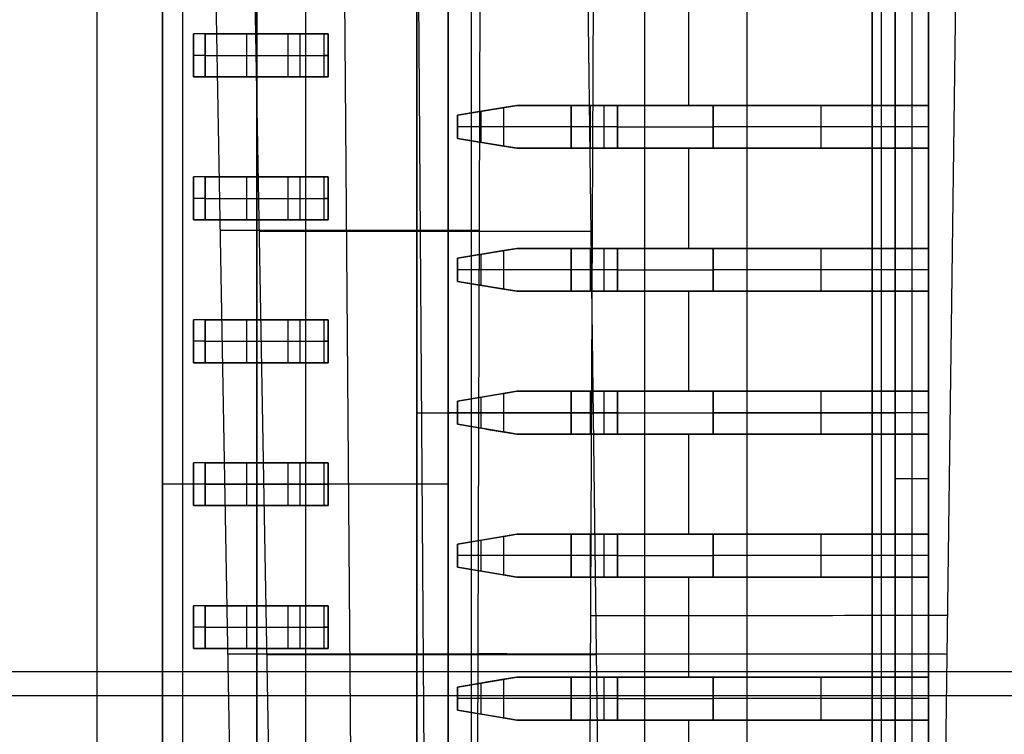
# Model space of a CAD drawing. Extents: x -64 to 57, y 4 to 161.
# Tile 274 of 342: x 7.34 to 10.79, y 140.97 to 143.47. Entities that reach past the tile are written whole.
import ezdxf

# ---------------------------------------------------------------- set-up
doc = ezdxf.new("R2010")
doc.units = 0
doc.layers.add('DEFAULT', color=7, linetype='CONTINUOUS')

msp = doc.modelspace()

# ---------------------------------------------------------------- linework, layer by layer
at = {"layer": 'DEFAULT', "color": 254}
for p, q in [((7.9693, 154.4068, 54.2017), (8.388, 131.0455, 54.1046)), ((8.5759, 131.0475, 45.715), (8.3945, 154.4089, 45.475)), ((8.8271, 131.0454, 54.3913), (8.6606, 154.4067, 54.6531)), ((8.9159, 131.0475, 45.4628), (8.9837, 154.409, 45.038)), ((9.5319, 128.0857, 50.1519), (9.1882, 154.4078, 50.1577)), ((9.394, 154.4065, 55.1319), (9.295, 131.0453, 54.6968)), ((8.2521, 131.0474, 45.9551), (7.841, 154.0867, 45.8907)), ((10.4141, 128.0856, 50.3942), (10.7553, 154.0856, 50.4012)), ((9.886, 150.7919, 37.6366), (9.886, 128.8919, 37.6366)), ((10.356, 150.7919, 41.6166), (10.356, 128.8919, 41.6166)), ((7.841, 150.4169, 41.6166), (7.841, 134.2669, 41.6166)), ((7.841, 150.4169, 41.6166), (7.841, 134.2669, 41.6166)), ((7.911, 150.3169, 39.9666), (7.911, 134.2669, 39.9666)), ((7.841, 129.6158, 41.4747), (7.841, 150.068, 41.4747)), ((7.841, 149.9661, 41.3329), (7.841, 133.7169, 41.3329)), ((7.841, 133.7169, 41.3329), (7.841, 149.9661, 41.3329)), ((8.341, 149.9169, 41.0997), (8.341, 134.266, 41.0997)), ((8.731, 134.2669, 39.9666), (8.731, 149.9169, 39.9666)), ((8.731, 149.9169, 39.9666), (8.731, 134.2669, 39.9666)), ((8.841, 149.9169, 40.8666), (8.841, 134.2669, 40.8666)), ((8.841, 134.2669, 40.8666), (8.841, 149.9169, 40.8666)), ((9.5278, 149.9169, 39.6766), (9.5278, 134.2669, 39.6766)), ((10.3246, 134.2669, 39.3866), (10.3246, 149.9169, 39.3866)), ((10.3246, 149.9169, 39.3866), (10.3246, 134.2669, 39.3866)), ((10.521, 149.9169, 40.1266), (10.521, 134.2669, 40.1266)), ((10.4046, 134.2669, 39.3866), (10.4046, 149.4569, 39.3866)), ((10.4046, 149.4569, 39.3866), (10.4046, 134.2669, 39.3866)), ((10.4628, 149.4569, 39.5466), (10.4628, 134.2669, 39.5466)), ((10.521, 134.2669, 39.7066), (10.521, 149.4569, 39.7066)), ((10.521, 149.4569, 39.7066), (10.521, 134.2669, 39.7066)), ((7.611, 149.1419, 37.6866), (7.611, 130.5419, 37.6866)), ((8.171, 130.5419, 37.6866), (8.171, 149.1419, 37.6866)), ((8.171, 149.1419, 37.6866), (8.171, 130.5419, 37.6866)), ((8.171, 130.5419, 37.6366), (8.171, 149.1419, 37.6366)), ((8.171, 130.5419, 37.6616), (8.171, 149.1419, 37.6616)), ((8.171, 149.1419, 37.6366), (8.171, 130.5419, 37.6366)), ((9.681, 143.5169, 40.8666), (9.681, 143.1669, 40.8666)), ((10.521, 143.5169, 40.8666), (10.521, 143.1669, 40.8666)), ((10.521, 143.1669, 40.8666), (10.521, 143.5169, 40.8666)), ((8.407, 143.4169, 39.9666), (7.9493, 143.4169, 39.9666)), ((7.9493, 143.2669, 39.9666), (7.9493, 143.4169, 39.9666)), ((7.9493, 143.4169, 39.9666), (7.9493, 143.2669, 39.9666)), ((8.407, 143.4169, 39.9666), (7.9493, 143.4169, 39.9666)), ((7.9908, 143.4169, 39.9756), (8.2795, 143.4169, 40.1075)), ((7.9908, 143.2669, 39.9756), (7.9908, 143.4169, 39.9756)), ((7.9908, 143.4169, 39.9756), (8.2795, 143.4169, 40.1075)), ((7.9908, 143.4169, 39.9756), (7.9908, 143.2669, 39.9756)), ((8.1351, 143.4169, 40.0416), (8.1351, 143.2669, 40.0416)), ((8.4158, 143.4169, 40.0484), (8.1501, 143.4169, 40.0484)), ((8.1851, 143.4169, 39.9666), (8.1851, 143.4169, 40.0644)), ((8.2795, 143.4169, 40.1075), (8.2795, 143.2669, 40.1075)), ((8.2795, 143.4169, 40.1075), (8.2795, 143.2669, 40.1075)), ((8.2795, 143.4169, 40.1075), (8.421, 143.4169, 40.0166)), ((8.321, 143.4169, 40.1166), (8.321, 143.2669, 40.1166)), ((8.407, 143.2669, 39.9666), (8.407, 143.4169, 39.9666)), ((8.407, 143.2669, 39.9666), (8.407, 143.4169, 39.9666)), ((8.421, 143.2669, 40.0166), (8.421, 143.4169, 40.0166)), ((8.421, 143.4169, 40.0119), (8.421, 143.2669, 40.0119)), ((8.421, 143.4169, 40.0166), (8.421, 143.4169, 40.0119)), ((8.421, 143.2669, 40.0166), (8.421, 143.4169, 40.0166)), ((8.421, 143.4169, 40.0142), (8.421, 143.2669, 40.0142)), ((8.421, 143.4169, 40.0119), (8.421, 143.2669, 40.0119)), ((8.421, 143.4169, 40.0166), (8.421, 143.4169, 40.0119)), ((7.9908, 143.3419, 39.9756), (8.2795, 143.3419, 40.1075)), ((8.421, 143.3419, 40.0166), (8.421, 143.3419, 40.0119)), ((8.407, 143.2669, 39.9666), (7.9493, 143.2669, 39.9666)), ((7.9493, 143.2669, 39.9666), (8.407, 143.2669, 39.9666)), ((8.2795, 143.2669, 40.1075), (7.9908, 143.2669, 39.9756)), ((7.9908, 143.2669, 39.9756), (8.2795, 143.2669, 40.1075)), ((8.4158, 143.2669, 40.0484), (8.1501, 143.2669, 40.0484)), ((8.1851, 143.2669, 39.9666), (8.1851, 143.2669, 40.0644)), ((8.2795, 143.2669, 40.1075), (8.421, 143.2669, 40.0166)), ((8.421, 143.2669, 40.0119), (8.421, 143.2669, 40.0166)), ((8.421, 143.2669, 40.0166), (8.421, 143.2669, 40.0119)), ((8.8737, 143.1324, 40.8666), (9.081, 143.1669, 40.8666)), ((8.8737, 143.1324, 40.8666), (9.081, 143.1669, 40.8666)), ((9.0352, 143.1593, 40.6612), (8.8737, 143.1324, 40.8666)), ((9.0352, 143.1593, 40.6612), (8.8737, 143.1324, 40.8666)), ((9.081, 143.1669, 40.7405), (8.9728, 143.1489, 40.7405)), ((9.0352, 143.1593, 40.6612), (9.081, 143.1669, 40.6144)), ((9.081, 143.1669, 40.6144), (9.0352, 143.1593, 40.6612)), ((9.0352, 143.0246, 40.6612), (9.0352, 143.1593, 40.6612)), ((9.0352, 143.0246, 40.6612), (9.0352, 143.1593, 40.6612)), ((9.081, 143.1669, 40.8666), (9.081, 143.1669, 40.6144)), ((9.081, 143.1669, 40.8666), (9.081, 143.1669, 40.6144)), ((10.521, 143.1669, 40.8666), (9.081, 143.1669, 40.8666)), ((9.081, 143.1669, 40.7066), (9.4966, 143.1669, 40.7066)), ((9.081, 143.1669, 40.8666), (10.521, 143.1669, 40.8666)), ((9.271, 143.1669, 40.5466), (9.271, 143.0169, 40.5466)), ((9.271, 143.0169, 40.5466), (9.271, 143.1669, 40.5466)), ((9.3379, 143.1669, 40.5723), (9.3379, 143.0169, 40.5723)), ((9.3379, 143.1669, 40.5723), (9.3379, 143.0169, 40.5723)), ((9.4333, 143.1669, 40.6581), (9.3379, 143.1669, 40.5723)), ((9.3379, 143.1669, 40.5723), (9.4333, 143.1669, 40.6581)), ((9.3856, 143.1669, 40.6152), (9.3856, 143.0169, 40.6152)), ((9.4333, 143.0169, 40.6581), (9.4333, 143.1669, 40.6581)), ((9.4333, 143.1669, 40.6581), (9.4333, 143.0169, 40.6581)), ((9.7679, 143.0169, 40.7866), (9.7679, 143.1669, 40.7866)), ((9.7679, 143.1669, 40.7866), (9.7679, 143.0169, 40.7866)), ((10.521, 143.1669, 40.7866), (9.7679, 143.1669, 40.7866)), ((9.7679, 143.1669, 40.7866), (10.521, 143.1669, 40.7866)), ((9.801, 143.1669, 40.7866), (9.801, 143.1669, 40.8666)), ((10.1445, 143.1669, 40.7866), (10.1445, 143.0169, 40.7866)), ((10.521, 143.1669, 40.7866), (10.521, 143.0169, 40.7866)), ((10.521, 143.1669, 40.8666), (10.521, 143.1669, 40.7866)), ((10.521, 143.0169, 40.7866), (10.521, 143.1669, 40.7866)), ((10.521, 143.1669, 40.7866), (10.521, 143.1669, 40.8666)), ((8.8737, 143.1324, 40.8666), (8.8737, 143.0515, 40.8666)), ((8.8737, 143.0515, 40.8666), (8.8737, 143.1324, 40.8666)), ((8.9544, 143.1458, 40.7639), (8.9544, 143.038, 40.7639)), ((8.9774, 143.1496, 40.7347), (8.9774, 143.1496, 40.8666)), ((9.0352, 143.0919, 40.6612), (8.8737, 143.0919, 40.8666)), ((9.4333, 143.0919, 40.6581), (9.3379, 143.0919, 40.5723)), ((10.521, 143.0919, 40.7866), (9.7679, 143.0919, 40.7866)), ((9.081, 143.0169, 40.8666), (8.8737, 143.0515, 40.8666)), ((8.8737, 143.0515, 40.8666), (9.0352, 143.0246, 40.6612)), ((8.8737, 143.0515, 40.8666), (9.0352, 143.0246, 40.6612)), ((9.081, 143.0169, 40.8666), (8.8737, 143.0515, 40.8666)), ((8.9728, 143.035, 40.7405), (9.081, 143.0169, 40.7405)), ((8.9774, 143.0342, 40.7347), (8.9774, 143.0342, 40.8666)), ((9.081, 143.0169, 40.6144), (9.0352, 143.0246, 40.6612)), ((9.0352, 143.0246, 40.6612), (9.081, 143.0169, 40.6144)), ((10.521, 143.0169, 40.8666), (9.081, 143.0169, 40.8666)), ((9.081, 143.0169, 40.8666), (9.081, 143.0169, 40.6144)), ((9.081, 143.0169, 40.7066), (9.4966, 143.0169, 40.7066)), ((9.081, 143.0169, 40.6144), (9.081, 143.0169, 40.8666)), ((10.521, 143.0169, 40.8666), (9.081, 143.0169, 40.8666)), ((9.271, 143.0169, 40.5466), (9.3379, 143.0169, 40.5723)), ((9.3379, 143.0169, 40.5723), (9.4333, 143.0169, 40.6581)), ((9.3379, 143.0169, 40.5723), (9.4333, 143.0169, 40.6581)), ((9.681, 143.0169, 40.8666), (9.681, 142.6669, 40.8666)), ((9.7679, 143.0169, 40.7866), (10.521, 143.0169, 40.7866)), ((9.7679, 143.0169, 40.7866), (10.521, 143.0169, 40.7866)), ((9.801, 143.0169, 40.7866), (9.801, 143.0169, 40.8666)), ((10.521, 143.0169, 40.8666), (10.521, 142.6669, 40.8666)), ((10.521, 143.0169, 40.7866), (10.521, 143.0169, 40.8666)), ((10.521, 143.0169, 40.7866), (10.521, 143.0169, 40.8666)), ((10.521, 142.6669, 40.8666), (10.521, 143.0169, 40.8666)), ((8.407, 142.9169, 39.9666), (7.9493, 142.9169, 39.9666)), ((7.9493, 142.7669, 39.9666), (7.9493, 142.9169, 39.9666)), ((7.9493, 142.9169, 39.9666), (7.9493, 142.7669, 39.9666)), ((8.407, 142.9169, 39.9666), (7.9493, 142.9169, 39.9666)), ((7.9908, 142.9169, 39.9756), (8.2795, 142.9169, 40.1075)), ((7.9908, 142.7669, 39.9756), (7.9908, 142.9169, 39.9756)), ((7.9908, 142.9169, 39.9756), (8.2795, 142.9169, 40.1075)), ((7.9908, 142.9169, 39.9756), (7.9908, 142.7669, 39.9756)), ((8.1351, 142.9169, 40.0416), (8.1351, 142.7669, 40.0416)), ((8.4158, 142.9169, 40.0484), (8.1501, 142.9169, 40.0484)), ((8.1851, 142.9169, 39.9666), (8.1851, 142.9169, 40.0644)), ((8.2795, 142.9169, 40.1075), (8.2795, 142.7669, 40.1075)), ((8.2795, 142.9169, 40.1075), (8.2795, 142.7669, 40.1075)), ((8.2795, 142.9169, 40.1075), (8.421, 142.9169, 40.0166)), ((8.321, 142.9169, 40.1166), (8.321, 142.7669, 40.1166)), ((8.407, 142.7669, 39.9666), (8.407, 142.9169, 39.9666)), ((8.407, 142.7669, 39.9666), (8.407, 142.9169, 39.9666)), ((8.421, 142.7669, 40.0166), (8.421, 142.9169, 40.0166)), ((8.421, 142.9169, 40.0119), (8.421, 142.7669, 40.0119)), ((8.421, 142.9169, 40.0166), (8.421, 142.9169, 40.0119)), ((8.421, 142.7669, 40.0166), (8.421, 142.9169, 40.0166)), ((8.421, 142.9169, 40.0142), (8.421, 142.7669, 40.0142)), ((8.421, 142.9169, 40.0119), (8.421, 142.7669, 40.0119)), ((8.421, 142.9169, 40.0166), (8.421, 142.9169, 40.0119)), ((7.9908, 142.8419, 39.9756), (8.2795, 142.8419, 40.1075)), ((8.421, 142.8419, 40.0166), (8.421, 142.8419, 40.0119)), ((8.407, 142.7669, 39.9666), (7.9493, 142.7669, 39.9666)), ((7.9493, 142.7669, 39.9666), (8.407, 142.7669, 39.9666)), ((8.2795, 142.7669, 40.1075), (7.9908, 142.7669, 39.9756)), ((7.9908, 142.7669, 39.9756), (8.2795, 142.7669, 40.1075)), ((8.4158, 142.7669, 40.0484), (8.1501, 142.7669, 40.0484)), ((8.1851, 142.7669, 39.9666), (8.1851, 142.7669, 40.0644)), ((8.2795, 142.7669, 40.1075), (8.421, 142.7669, 40.0166)), ((8.421, 142.7669, 40.0119), (8.421, 142.7669, 40.0166)), ((8.421, 142.7669, 40.0166), (8.421, 142.7669, 40.0119)), ((8.9509, 142.7299, 45.2496), (8.0448, 142.7298, 45.9216)), ((8.1799, 142.7276, 54.154), (9.3457, 142.7274, 54.9152)), ((8.8737, 142.6324, 40.8666), (9.081, 142.6669, 40.8666)), ((8.8737, 142.6324, 40.8666), (9.081, 142.6669, 40.8666)), ((9.0352, 142.6593, 40.6612), (8.8737, 142.6324, 40.8666)), ((9.0352, 142.6593, 40.6612), (8.8737, 142.6324, 40.8666)), ((8.9544, 142.6458, 40.7639), (8.9544, 142.538, 40.7639)), ((9.081, 142.6669, 40.7405), (8.9728, 142.6489, 40.7405)), ((8.9774, 142.6496, 40.7347), (8.9774, 142.6496, 40.8666)), ((9.0352, 142.6593, 40.6612), (9.081, 142.6669, 40.6144)), ((9.081, 142.6669, 40.6144), (9.0352, 142.6593, 40.6612)), ((9.0352, 142.5246, 40.6612), (9.0352, 142.6593, 40.6612)), ((9.0352, 142.5246, 40.6612), (9.0352, 142.6593, 40.6612)), ((9.081, 142.6669, 40.8666), (9.081, 142.6669, 40.6144)), ((9.081, 142.6669, 40.8666), (9.081, 142.6669, 40.6144)), ((10.521, 142.6669, 40.8666), (9.081, 142.6669, 40.8666)), ((9.081, 142.6669, 40.7066), (9.4966, 142.6669, 40.7066)), ((9.081, 142.6669, 40.8666), (10.521, 142.6669, 40.8666)), ((9.271, 142.6669, 40.5466), (9.271, 142.5169, 40.5466)), ((9.271, 142.5169, 40.5466), (9.271, 142.6669, 40.5466)), ((9.3379, 142.6669, 40.5723), (9.3379, 142.5169, 40.5723)), ((9.3379, 142.6669, 40.5723), (9.3379, 142.5169, 40.5723)), ((9.4333, 142.6669, 40.6581), (9.3379, 142.6669, 40.5723)), ((9.3379, 142.6669, 40.5723), (9.4333, 142.6669, 40.6581)), ((9.3856, 142.6669, 40.6152), (9.3856, 142.5169, 40.6152)), ((9.4333, 142.5169, 40.6581), (9.4333, 142.6669, 40.6581)), ((9.4333, 142.6669, 40.6581), (9.4333, 142.5169, 40.6581)), ((9.7679, 142.5169, 40.7866), (9.7679, 142.6669, 40.7866)), ((9.7679, 142.6669, 40.7866), (9.7679, 142.5169, 40.7866)), ((10.521, 142.6669, 40.7866), (9.7679, 142.6669, 40.7866)), ((9.7679, 142.6669, 40.7866), (10.521, 142.6669, 40.7866)), ((9.801, 142.6669, 40.7866), (9.801, 142.6669, 40.8666)), ((10.1445, 142.6669, 40.7866), (10.1445, 142.5169, 40.7866)), ((10.521, 142.6669, 40.7866), (10.521, 142.5169, 40.7866)), ((10.521, 142.6669, 40.8666), (10.521, 142.6669, 40.7866)), ((10.521, 142.5169, 40.7866), (10.521, 142.6669, 40.7866)), ((10.521, 142.6669, 40.7866), (10.521, 142.6669, 40.8666)), ((8.8737, 142.6324, 40.8666), (8.8737, 142.5515, 40.8666)), ((8.8737, 142.5515, 40.8666), (8.8737, 142.6324, 40.8666)), ((9.0352, 142.5919, 40.6612), (8.8737, 142.5919, 40.8666)), ((9.4333, 142.5919, 40.6581), (9.3379, 142.5919, 40.5723)), ((10.521, 142.5919, 40.7866), (9.7679, 142.5919, 40.7866)), ((9.081, 142.5169, 40.8666), (8.8737, 142.5515, 40.8666)), ((8.8737, 142.5515, 40.8666), (9.0352, 142.5246, 40.6612)), ((8.8737, 142.5515, 40.8666), (9.0352, 142.5246, 40.6612)), ((9.081, 142.5169, 40.8666), (8.8737, 142.5515, 40.8666)), ((8.9728, 142.535, 40.7405), (9.081, 142.5169, 40.7405)), ((8.9774, 142.5342, 40.7347), (8.9774, 142.5342, 40.8666)), ((9.081, 142.5169, 40.6144), (9.0352, 142.5246, 40.6612)), ((9.0352, 142.5246, 40.6612), (9.081, 142.5169, 40.6144)), ((10.521, 142.5169, 40.8666), (9.081, 142.5169, 40.8666)), ((9.081, 142.5169, 40.8666), (9.081, 142.5169, 40.6144)), ((9.081, 142.5169, 40.7066), (9.4966, 142.5169, 40.7066)), ((9.081, 142.5169, 40.6144), (9.081, 142.5169, 40.8666)), ((10.521, 142.5169, 40.8666), (9.081, 142.5169, 40.8666)), ((9.3379, 142.5169, 40.5723), (9.4333, 142.5169, 40.6581)), ((9.3379, 142.5169, 40.5723), (9.4333, 142.5169, 40.6581)), ((9.681, 142.5169, 40.8666), (9.681, 142.1669, 40.8666)), ((9.7679, 142.5169, 40.7866), (10.521, 142.5169, 40.7866)), ((9.7679, 142.5169, 40.7866), (10.521, 142.5169, 40.7866)), ((9.801, 142.5169, 40.7866), (9.801, 142.5169, 40.8666)), ((10.521, 142.5169, 40.8666), (10.521, 142.1669, 40.8666)), ((10.521, 142.5169, 40.7866), (10.521, 142.5169, 40.8666)), ((10.521, 142.5169, 40.7866), (10.521, 142.5169, 40.8666)), ((10.521, 142.1669, 40.8666), (10.521, 142.5169, 40.8666)), ((8.407, 142.4169, 39.9666), (7.9493, 142.4169, 39.9666)), ((7.9493, 142.2669, 39.9666), (7.9493, 142.4169, 39.9666)), ((7.9493, 142.4169, 39.9666), (7.9493, 142.2669, 39.9666)), ((8.407, 142.4169, 39.9666), (7.9493, 142.4169, 39.9666)), ((7.9908, 142.4169, 39.9756), (8.2795, 142.4169, 40.1075)), ((7.9908, 142.2669, 39.9756), (7.9908, 142.4169, 39.9756)), ((7.9908, 142.4169, 39.9756), (8.2795, 142.4169, 40.1075)), ((7.9908, 142.4169, 39.9756), (7.9908, 142.2669, 39.9756)), ((8.1351, 142.4169, 40.0416), (8.1351, 142.2669, 40.0416)), ((8.4158, 142.4169, 40.0484), (8.1501, 142.4169, 40.0484)), ((8.1851, 142.4169, 39.9666), (8.1851, 142.4169, 40.0644)), ((8.2795, 142.4169, 40.1075), (8.2795, 142.2669, 40.1075)), ((8.2795, 142.4169, 40.1075), (8.2795, 142.2669, 40.1075)), ((8.2795, 142.4169, 40.1075), (8.421, 142.4169, 40.0166)), ((8.321, 142.4169, 40.1166), (8.321, 142.2669, 40.1166)), ((8.407, 142.2669, 39.9666), (8.407, 142.4169, 39.9666)), ((8.407, 142.2669, 39.9666), (8.407, 142.4169, 39.9666)), ((8.421, 142.2669, 40.0166), (8.421, 142.4169, 40.0166)), ((8.421, 142.4169, 40.0119), (8.421, 142.2669, 40.0119)), ((8.421, 142.4169, 40.0166), (8.421, 142.4169, 40.0119)), ((8.421, 142.2669, 40.0166), (8.421, 142.4169, 40.0166)), ((8.421, 142.4169, 40.0142), (8.421, 142.2669, 40.0142)), ((8.421, 142.4169, 40.0119), (8.421, 142.2669, 40.0119)), ((8.421, 142.4169, 40.0166), (8.421, 142.4169, 40.0119)), ((7.9908, 142.3419, 39.9756), (8.2795, 142.3419, 40.1075)), ((8.421, 142.3419, 40.0166), (8.421, 142.3419, 40.0119)), ((8.407, 142.2669, 39.9666), (7.9493, 142.2669, 39.9666)), ((7.9493, 142.2669, 39.9666), (8.407, 142.2669, 39.9666)), ((8.2795, 142.2669, 40.1075), (7.9908, 142.2669, 39.9756)), ((7.9908, 142.2669, 39.9756), (8.2795, 142.2669, 40.1075)), ((8.4158, 142.2669, 40.0484), (8.1501, 142.2669, 40.0484)), ((8.1851, 142.2669, 39.9666), (8.1851, 142.2669, 40.0644)), ((8.2795, 142.2669, 40.1075), (8.421, 142.2669, 40.0166)), ((8.421, 142.2669, 40.0119), (8.421, 142.2669, 40.0166)), ((8.421, 142.2669, 40.0166), (8.421, 142.2669, 40.0119)), ((8.8737, 142.1324, 40.8666), (9.081, 142.1669, 40.8666)), ((8.8737, 142.1324, 40.8666), (9.081, 142.1669, 40.8666)), ((9.0352, 142.1593, 40.6612), (8.8737, 142.1324, 40.8666)), ((9.0352, 142.1593, 40.6612), (8.8737, 142.1324, 40.8666)), ((9.081, 142.1669, 40.7405), (8.9728, 142.1489, 40.7405)), ((9.0352, 142.1593, 40.6612), (9.081, 142.1669, 40.6144)), ((9.081, 142.1669, 40.6144), (9.0352, 142.1593, 40.6612)), ((9.0352, 142.0246, 40.6612), (9.0352, 142.1593, 40.6612)), ((9.0352, 142.0246, 40.6612), (9.0352, 142.1593, 40.6612)), ((9.081, 142.1669, 40.8666), (9.081, 142.1669, 40.6144)), ((9.081, 142.1669, 40.8666), (9.081, 142.1669, 40.6144)), ((10.521, 142.1669, 40.8666), (9.081, 142.1669, 40.8666)), ((9.081, 142.1669, 40.7066), (9.4966, 142.1669, 40.7066)), ((9.081, 142.1669, 40.8666), (10.521, 142.1669, 40.8666)), ((9.271, 142.1669, 40.5466), (9.271, 142.0169, 40.5466)), ((9.271, 142.0169, 40.5466), (9.271, 142.1669, 40.5466)), ((9.271, 142.1669, 40.5466), (9.3379, 142.1669, 40.5723)), ((9.3379, 142.1669, 40.5723), (9.3379, 142.0169, 40.5723)), ((9.3379, 142.1669, 40.5723), (9.3379, 142.0169, 40.5723)), ((9.4333, 142.1669, 40.6581), (9.3379, 142.1669, 40.5723)), ((9.3379, 142.1669, 40.5723), (9.4333, 142.1669, 40.6581)), ((9.3856, 142.1669, 40.6152), (9.3856, 142.0169, 40.6152)), ((9.4333, 142.0169, 40.6581), (9.4333, 142.1669, 40.6581)), ((9.4333, 142.1669, 40.6581), (9.4333, 142.0169, 40.6581)), ((9.7679, 142.0169, 40.7866), (9.7679, 142.1669, 40.7866)), ((9.7679, 142.1669, 40.7866), (9.7679, 142.0169, 40.7866)), ((10.521, 142.1669, 40.7866), (9.7679, 142.1669, 40.7866)), ((9.7679, 142.1669, 40.7866), (10.521, 142.1669, 40.7866)), ((9.801, 142.1669, 40.7866), (9.801, 142.1669, 40.8666)), ((10.1445, 142.1669, 40.7866), (10.1445, 142.0169, 40.7866)), ((10.521, 142.1669, 40.7866), (10.521, 142.0169, 40.7866)), ((10.521, 142.1669, 40.8666), (10.521, 142.1669, 40.7866)), ((10.521, 142.0169, 40.7866), (10.521, 142.1669, 40.7866)), ((10.521, 142.1669, 40.7866), (10.521, 142.1669, 40.8666)), ((8.8737, 142.1324, 40.8666), (8.8737, 142.0515, 40.8666)), ((8.8737, 142.0515, 40.8666), (8.8737, 142.1324, 40.8666)), ((8.9544, 142.1458, 40.7639), (8.9544, 142.038, 40.7639)), ((8.9774, 142.1496, 40.7347), (8.9774, 142.1496, 40.8666)), ((8.731, 142.0919, 39.9666), (10.3246, 142.0919, 39.3866)), ((8.8737, 142.0919, 40.8666), (8.841, 142.0919, 40.8666)), ((9.0352, 142.0919, 40.6612), (8.8737, 142.0919, 40.8666)), ((9.4333, 142.0919, 40.6581), (9.3379, 142.0919, 40.5723)), ((10.521, 142.0919, 40.7866), (9.7679, 142.0919, 40.7866)), ((10.3246, 142.0919, 39.3866), (10.4046, 142.0919, 39.3866)), ((10.521, 142.0919, 39.7066), (10.521, 142.0919, 40.7866)), ((9.081, 142.0169, 40.8666), (8.8737, 142.0515, 40.8666)), ((8.8737, 142.0515, 40.8666), (9.0352, 142.0246, 40.6612)), ((8.8737, 142.0515, 40.8666), (9.0352, 142.0246, 40.6612)), ((9.081, 142.0169, 40.8666), (8.8737, 142.0515, 40.8666)), ((8.9728, 142.035, 40.7405), (9.081, 142.0169, 40.7405)), ((8.9774, 142.0342, 40.7347), (8.9774, 142.0342, 40.8666)), ((9.081, 142.0169, 40.6144), (9.0352, 142.0246, 40.6612)), ((9.0352, 142.0246, 40.6612), (9.081, 142.0169, 40.6144)), ((10.521, 142.0169, 40.8666), (9.081, 142.0169, 40.8666)), ((9.081, 142.0169, 40.8666), (9.081, 142.0169, 40.6144)), ((9.081, 142.0169, 40.7066), (9.4966, 142.0169, 40.7066)), ((9.081, 142.0169, 40.6144), (9.081, 142.0169, 40.8666)), ((10.521, 142.0169, 40.8666), (9.081, 142.0169, 40.8666)), ((9.3379, 142.0169, 40.5723), (9.4333, 142.0169, 40.6581)), ((9.3379, 142.0169, 40.5723), (9.4333, 142.0169, 40.6581)), ((9.681, 142.0169, 40.8666), (9.681, 141.6669, 40.8666)), ((9.7679, 142.0169, 40.7866), (10.521, 142.0169, 40.7866)), ((9.7679, 142.0169, 40.7866), (10.521, 142.0169, 40.7866)), ((9.801, 142.0169, 40.7866), (9.801, 142.0169, 40.8666)), ((10.521, 142.0169, 40.8666), (10.521, 141.6669, 40.8666)), ((10.521, 142.0169, 40.7866), (10.521, 142.0169, 40.8666)), ((10.521, 142.0169, 40.7866), (10.521, 142.0169, 40.8666)), ((10.521, 141.6669, 40.8666), (10.521, 142.0169, 40.8666)), ((8.407, 141.9169, 39.9666), (7.9493, 141.9169, 39.9666)), ((7.9493, 141.7669, 39.9666), (7.9493, 141.9169, 39.9666)), ((7.9493, 141.9169, 39.9666), (7.9493, 141.7669, 39.9666)), ((8.407, 141.9169, 39.9666), (7.9493, 141.9169, 39.9666)), ((7.9908, 141.9169, 39.9756), (8.2795, 141.9169, 40.1075)), ((7.9908, 141.7669, 39.9756), (7.9908, 141.9169, 39.9756)), ((7.9908, 141.9169, 39.9756), (8.2795, 141.9169, 40.1075)), ((7.9908, 141.9169, 39.9756), (7.9908, 141.7669, 39.9756)), ((8.1351, 141.9169, 40.0416), (8.1351, 141.7669, 40.0416)), ((8.4158, 141.9169, 40.0484), (8.1501, 141.9169, 40.0484)), ((8.1851, 141.9169, 39.9666), (8.1851, 141.9169, 40.0644)), ((8.2795, 141.9169, 40.1075), (8.2795, 141.7669, 40.1075)), ((8.2795, 141.9169, 40.1075), (8.2795, 141.7669, 40.1075)), ((8.2795, 141.9169, 40.1075), (8.421, 141.9169, 40.0166)), ((8.321, 141.9169, 40.1166), (8.321, 141.7669, 40.1166)), ((8.407, 141.7669, 39.9666), (8.407, 141.9169, 39.9666)), ((8.407, 141.7669, 39.9666), (8.407, 141.9169, 39.9666)), ((8.421, 141.7669, 40.0166), (8.421, 141.9169, 40.0166)), ((8.421, 141.9169, 40.0119), (8.421, 141.7669, 40.0119)), ((8.421, 141.9169, 40.0166), (8.421, 141.9169, 40.0119)), ((8.421, 141.7669, 40.0166), (8.421, 141.9169, 40.0166)), ((8.421, 141.9169, 40.0142), (8.421, 141.7669, 40.0142)), ((8.421, 141.9169, 40.0119), (8.421, 141.7669, 40.0119)), ((8.421, 141.9169, 40.0166), (8.421, 141.9169, 40.0119)), ((10.4046, 141.8619, 39.3866), (10.521, 141.8619, 39.7066)), ((8.841, 141.8415, 40.8666), (7.841, 141.8415, 41.3329)), ((7.9908, 141.8419, 39.9756), (8.2795, 141.8419, 40.1075)), ((8.421, 141.8419, 40.0166), (8.421, 141.8419, 40.0119)), ((8.407, 141.7669, 39.9666), (7.9493, 141.7669, 39.9666)), ((7.9493, 141.7669, 39.9666), (8.407, 141.7669, 39.9666)), ((8.2795, 141.7669, 40.1075), (7.9908, 141.7669, 39.9756)), ((7.9908, 141.7669, 39.9756), (8.2795, 141.7669, 40.1075)), ((8.4158, 141.7669, 40.0484), (8.1501, 141.7669, 40.0484)), ((8.1851, 141.7669, 39.9666), (8.1851, 141.7669, 40.0644)), ((8.2795, 141.7669, 40.1075), (8.421, 141.7669, 40.0166)), ((8.421, 141.7669, 40.0119), (8.421, 141.7669, 40.0166)), ((8.421, 141.7669, 40.0166), (8.421, 141.7669, 40.0119)), ((8.8737, 141.6324, 40.8666), (9.081, 141.6669, 40.8666)), ((8.8737, 141.6324, 40.8666), (9.081, 141.6669, 40.8666)), ((9.0352, 141.6593, 40.6612), (8.8737, 141.6324, 40.8666)), ((9.0352, 141.6593, 40.6612), (8.8737, 141.6324, 40.8666)), ((8.9544, 141.6458, 40.7639), (8.9544, 141.538, 40.7639)), ((9.081, 141.6669, 40.7405), (8.9728, 141.6489, 40.7405)), ((8.9774, 141.6496, 40.7347), (8.9774, 141.6496, 40.8666)), ((9.0352, 141.6593, 40.6612), (9.081, 141.6669, 40.6144)), ((9.081, 141.6669, 40.6144), (9.0352, 141.6593, 40.6612)), ((9.0352, 141.5246, 40.6612), (9.0352, 141.6593, 40.6612)), ((9.0352, 141.5246, 40.6612), (9.0352, 141.6593, 40.6612)), ((9.081, 141.6669, 40.8666), (9.081, 141.6669, 40.6144)), ((9.081, 141.6669, 40.8666), (9.081, 141.6669, 40.6144)), ((10.521, 141.6669, 40.8666), (9.081, 141.6669, 40.8666)), ((9.081, 141.6669, 40.7066), (9.4966, 141.6669, 40.7066)), ((9.081, 141.6669, 40.8666), (10.521, 141.6669, 40.8666)), ((9.271, 141.6669, 40.5466), (9.271, 141.5169, 40.5466)), ((9.271, 141.5169, 40.5466), (9.271, 141.6669, 40.5466)), ((9.3379, 141.6669, 40.5723), (9.3379, 141.5169, 40.5723)), ((9.3379, 141.6669, 40.5723), (9.3379, 141.5169, 40.5723)), ((9.4333, 141.6669, 40.6581), (9.3379, 141.6669, 40.5723)), ((9.3379, 141.6669, 40.5723), (9.4333, 141.6669, 40.6581)), ((9.3856, 141.6669, 40.6152), (9.3856, 141.5169, 40.6152)), ((9.4333, 141.5169, 40.6581), (9.4333, 141.6669, 40.6581)), ((9.4333, 141.6669, 40.6581), (9.4333, 141.5169, 40.6581)), ((9.7679, 141.5169, 40.7866), (9.7679, 141.6669, 40.7866)), ((9.7679, 141.6669, 40.7866), (9.7679, 141.5169, 40.7866)), ((10.521, 141.6669, 40.7866), (9.7679, 141.6669, 40.7866)), ((9.7679, 141.6669, 40.7866), (10.521, 141.6669, 40.7866)), ((9.801, 141.6669, 40.7866), (9.801, 141.6669, 40.8666)), ((10.1445, 141.6669, 40.7866), (10.1445, 141.5169, 40.7866)), ((10.521, 141.6669, 40.7866), (10.521, 141.5169, 40.7866)), ((10.521, 141.6669, 40.8666), (10.521, 141.6669, 40.7866)), ((10.521, 141.5169, 40.7866), (10.521, 141.6669, 40.7866)), ((10.521, 141.6669, 40.7866), (10.521, 141.6669, 40.8666)), ((8.8737, 141.6324, 40.8666), (8.8737, 141.5515, 40.8666)), ((8.8737, 141.5515, 40.8666), (8.8737, 141.6324, 40.8666)), ((9.0352, 141.5919, 40.6612), (8.8737, 141.5919, 40.8666)), ((9.4333, 141.5919, 40.6581), (9.3379, 141.5919, 40.5723)), ((10.521, 141.5919, 40.7866), (9.7679, 141.5919, 40.7866)), ((9.081, 141.5169, 40.8666), (8.8737, 141.5515, 40.8666)), ((8.8737, 141.5515, 40.8666), (9.0352, 141.5246, 40.6612)), ((8.8737, 141.5515, 40.8666), (9.0352, 141.5246, 40.6612)), ((9.081, 141.5169, 40.8666), (8.8737, 141.5515, 40.8666)), ((8.9728, 141.535, 40.7405), (9.081, 141.5169, 40.7405)), ((8.9774, 141.5342, 40.7347), (8.9774, 141.5342, 40.8666)), ((9.081, 141.5169, 40.6144), (9.0352, 141.5246, 40.6612)), ((9.0352, 141.5246, 40.6612), (9.081, 141.5169, 40.6144)), ((10.521, 141.5169, 40.8666), (9.081, 141.5169, 40.8666)), ((9.081, 141.5169, 40.8666), (9.081, 141.5169, 40.6144)), ((9.081, 141.5169, 40.7066), (9.4966, 141.5169, 40.7066)), ((9.081, 141.5169, 40.6144), (9.081, 141.5169, 40.8666)), ((10.521, 141.5169, 40.8666), (9.081, 141.5169, 40.8666)), ((9.3379, 141.5169, 40.5723), (9.4333, 141.5169, 40.6581)), ((9.3379, 141.5169, 40.5723), (9.4333, 141.5169, 40.6581)), ((9.681, 141.5169, 40.8666), (9.681, 141.1669, 40.8666)), ((9.7679, 141.5169, 40.7866), (10.521, 141.5169, 40.7866)), ((9.7679, 141.5169, 40.7866), (10.521, 141.5169, 40.7866)), ((9.801, 141.5169, 40.7866), (9.801, 141.5169, 40.8666)), ((10.521, 141.5169, 40.8666), (10.521, 141.1669, 40.8666)), ((10.521, 141.5169, 40.7866), (10.521, 141.5169, 40.8666)), ((10.521, 141.5169, 40.7866), (10.521, 141.5169, 40.8666)), ((10.521, 141.1669, 40.8666), (10.521, 141.5169, 40.8666)), ((8.407, 141.4169, 39.9666), (7.9493, 141.4169, 39.9666)), ((7.9493, 141.2669, 39.9666), (7.9493, 141.4169, 39.9666)), ((7.9493, 141.4169, 39.9666), (7.9493, 141.2669, 39.9666)), ((8.407, 141.4169, 39.9666), (7.9493, 141.4169, 39.9666)), ((7.9908, 141.4169, 39.9756), (8.2795, 141.4169, 40.1075)), ((7.9908, 141.2669, 39.9756), (7.9908, 141.4169, 39.9756)), ((7.9908, 141.4169, 39.9756), (8.2795, 141.4169, 40.1075)), ((7.9908, 141.4169, 39.9756), (7.9908, 141.2669, 39.9756)), ((8.1351, 141.4169, 40.0416), (8.1351, 141.2669, 40.0416)), ((8.4158, 141.4169, 40.0484), (8.1501, 141.4169, 40.0484)), ((8.1851, 141.4169, 39.9666), (8.1851, 141.4169, 40.0644)), ((8.2795, 141.4169, 40.1075), (8.2795, 141.2669, 40.1075)), ((8.2795, 141.4169, 40.1075), (8.2795, 141.2669, 40.1075)), ((8.2795, 141.4169, 40.1075), (8.421, 141.4169, 40.0166)), ((8.321, 141.4169, 40.1166), (8.321, 141.2669, 40.1166)), ((8.407, 141.2669, 39.9666), (8.407, 141.4169, 39.9666)), ((8.407, 141.2669, 39.9666), (8.407, 141.4169, 39.9666)), ((8.421, 141.2669, 40.0166), (8.421, 141.4169, 40.0166)), ((8.421, 141.4169, 40.0119), (8.421, 141.2669, 40.0119)), ((8.421, 141.4169, 40.0166), (8.421, 141.4169, 40.0119)), ((8.421, 141.2669, 40.0166), (8.421, 141.4169, 40.0166)), ((8.421, 141.4169, 40.0142), (8.421, 141.2669, 40.0142)), ((8.421, 141.4169, 40.0119), (8.421, 141.2669, 40.0119)), ((8.421, 141.4169, 40.0166), (8.421, 141.4169, 40.0119)), ((7.9908, 141.3419, 39.9756), (8.2795, 141.3419, 40.1075)), ((8.421, 141.3419, 40.0166), (8.421, 141.3419, 40.0119)), ((8.407, 141.2669, 39.9666), (7.9493, 141.2669, 39.9666)), ((7.9493, 141.2669, 39.9666), (8.407, 141.2669, 39.9666)), ((8.2795, 141.2669, 40.1075), (7.9908, 141.2669, 39.9756)), ((7.9908, 141.2669, 39.9756), (8.2795, 141.2669, 40.1075)), ((8.4158, 141.2669, 40.0484), (8.1501, 141.2669, 40.0484)), ((8.1851, 141.2669, 39.9666), (8.1851, 141.2669, 40.0644)), ((8.2795, 141.2669, 40.1075), (8.421, 141.2669, 40.0166)), ((8.421, 141.2669, 40.0119), (8.421, 141.2669, 40.0166)), ((8.421, 141.2669, 40.0166), (8.421, 141.2669, 40.0119)), ((-8.3883, 141.1869, 40.2161), (15.6903, 141.1869, 40.2161)), ((8.8737, 141.1324, 40.8666), (9.081, 141.1669, 40.8666)), ((8.8737, 141.1324, 40.8666), (9.081, 141.1669, 40.8666)), ((9.0352, 141.1593, 40.6612), (8.8737, 141.1324, 40.8666)), ((9.0352, 141.1593, 40.6612), (8.8737, 141.1324, 40.8666)), ((9.081, 141.1669, 40.7405), (8.9728, 141.1489, 40.7405)), ((9.0352, 141.1593, 40.6612), (9.081, 141.1669, 40.6144)), ((9.081, 141.1669, 40.6144), (9.0352, 141.1593, 40.6612)), ((9.0352, 141.0246, 40.6612), (9.0352, 141.1593, 40.6612)), ((9.0352, 141.0246, 40.6612), (9.0352, 141.1593, 40.6612)), ((9.081, 141.1669, 40.8666), (9.081, 141.1669, 40.6144)), ((9.081, 141.1669, 40.8666), (9.081, 141.1669, 40.6144)), ((10.521, 141.1669, 40.8666), (9.081, 141.1669, 40.8666)), ((9.081, 141.1669, 40.7066), (9.4966, 141.1669, 40.7066)), ((9.081, 141.1669, 40.8666), (10.521, 141.1669, 40.8666)), ((9.271, 141.1669, 40.5466), (9.271, 141.0169, 40.5466)), ((9.271, 141.0169, 40.5466), (9.271, 141.1669, 40.5466)), ((9.3379, 141.1669, 40.5723), (9.3379, 141.0169, 40.5723)), ((9.3379, 141.1669, 40.5723), (9.3379, 141.0169, 40.5723)), ((9.4333, 141.1669, 40.6581), (9.3379, 141.1669, 40.5723)), ((9.3379, 141.1669, 40.5723), (9.4333, 141.1669, 40.6581)), ((9.3856, 141.1669, 40.6152), (9.3856, 141.0169, 40.6152)), ((9.4333, 141.0169, 40.6581), (9.4333, 141.1669, 40.6581)), ((9.4333, 141.1669, 40.6581), (9.4333, 141.0169, 40.6581)), ((9.7679, 141.0169, 40.7866), (9.7679, 141.1669, 40.7866)), ((9.7679, 141.1669, 40.7866), (9.7679, 141.0169, 40.7866)), ((10.521, 141.1669, 40.7866), (9.7679, 141.1669, 40.7866)), ((9.7679, 141.1669, 40.7866), (10.521, 141.1669, 40.7866)), ((9.801, 141.1669, 40.7866), (9.801, 141.1669, 40.8666)), ((10.1445, 141.1669, 40.7866), (10.1445, 141.0169, 40.7866)), ((10.521, 141.1669, 40.7866), (10.521, 141.0169, 40.7866)), ((10.521, 141.1669, 40.8666), (10.521, 141.1669, 40.7866)), ((10.521, 141.0169, 40.7866), (10.521, 141.1669, 40.7866)), ((10.521, 141.1669, 40.7866), (10.521, 141.1669, 40.8666)), ((8.8737, 141.1324, 40.8666), (8.8737, 141.0515, 40.8666)), ((8.8737, 141.0515, 40.8666), (8.8737, 141.1324, 40.8666)), ((8.9544, 141.1458, 40.7639), (8.9544, 141.038, 40.7639)), ((8.9774, 141.1496, 40.7347), (8.9774, 141.1496, 40.8666)), ((-7.449, 141.1021, 38.7161), (14.751, 141.1021, 38.7161)), ((9.0352, 141.0919, 40.6612), (8.8737, 141.0919, 40.8666)), ((9.4333, 141.0919, 40.6581), (9.3379, 141.0919, 40.5723)), ((10.521, 141.0919, 40.7866), (9.7679, 141.0919, 40.7866)), ((9.081, 141.0169, 40.8666), (8.8737, 141.0515, 40.8666)), ((8.8737, 141.0515, 40.8666), (9.0352, 141.0246, 40.6612)), ((8.8737, 141.0515, 40.8666), (9.0352, 141.0246, 40.6612)), ((9.081, 141.0169, 40.8666), (8.8737, 141.0515, 40.8666)), ((8.9728, 141.035, 40.7405), (9.081, 141.0169, 40.7405)), ((8.9774, 141.0342, 40.7347), (8.9774, 141.0342, 40.8666)), ((9.081, 141.0169, 40.6144), (9.0352, 141.0246, 40.6612)), ((9.0352, 141.0246, 40.6612), (9.081, 141.0169, 40.6144)), ((10.521, 141.0169, 40.8666), (9.081, 141.0169, 40.8666)), ((9.081, 141.0169, 40.8666), (9.081, 141.0169, 40.6144)), ((9.081, 141.0169, 40.7066), (9.4966, 141.0169, 40.7066)), ((9.081, 141.0169, 40.6144), (9.081, 141.0169, 40.8666)), ((10.521, 141.0169, 40.8666), (9.081, 141.0169, 40.8666)), ((9.3379, 141.0169, 40.5723), (9.4333, 141.0169, 40.6581)), ((9.3379, 141.0169, 40.5723), (9.4333, 141.0169, 40.6581)), ((9.681, 141.0169, 40.8666), (9.681, 140.6669, 40.8666)), ((9.7679, 141.0169, 40.7866), (10.521, 141.0169, 40.7866)), ((9.7679, 141.0169, 40.7866), (10.521, 141.0169, 40.7866)), ((9.801, 141.0169, 40.7866), (9.801, 141.0169, 40.8666)), ((10.521, 141.0169, 40.8666), (10.521, 140.6669, 40.8666)), ((10.521, 141.0169, 40.7866), (10.521, 141.0169, 40.8666)), ((10.521, 141.0169, 40.7866), (10.521, 141.0169, 40.8666)), ((10.521, 140.6669, 40.8666), (10.521, 141.0169, 40.8666))]:
    msp.add_line(p, q, dxfattribs=at)
at = {"layer": 'DEFAULT', "color": 91}
msp.add_line((8.9221, 128.2942, 50.2645), (8.9229, 152.2942, 50.2703), dxfattribs=at)
at = {"layer": 'DEFAULT', "color": 254, "extrusion": (-1.19275e-08, 1, 9.86492e-12)}
for centre in [(-7.9493, 40.0666, 143.4169), (-7.9493, 40.0666, 142.9169), (-7.9493, 40.0666, 141.4169)]:
    msp.add_arc(centre, 0.1, 245.44, 270, dxfattribs=at)
at = {"layer": 'DEFAULT', "color": 254, "extrusion": (-1.19249e-08, 1, -9.86076e-32)}
for centre, radius, start, end in [((-7.9493, 40.0666, 143.4169), 0.1, 245.44, 270), ((-8.321, 40.0166, 143.4169), 0.1, 65.44, 180), ((-8.341, 40.0119, 143.4169), 0.08, 180, 214.485), ((-9.271, 40.6466, 143.1669), 0.1, 228, 270), ((-9.7679, 40.2866, 143.1669), 0.5, 48, 90), ((-9.271, 40.6466, 143.0169), 0.1, 228, 270), ((-9.7679, 40.2866, 143.0169), 0.5, 48, 90), ((-7.9493, 40.0666, 142.9169), 0.1, 245.44, 270), ((-8.321, 40.0166, 142.9169), 0.1, 65.44, 180), ((-8.341, 40.0119, 142.9169), 0.08, 180, 214.485), ((-8.341, 40.0119, 142.7669), 0.08, 180, 214.485), ((-9.271, 40.6466, 142.6669), 0.1, 228, 270), ((-9.7679, 40.2866, 142.6669), 0.5, 48, 90), ((-9.271, 40.6466, 142.5169), 0.1, 228, 270), ((-9.7679, 40.2866, 142.5169), 0.5, 48, 90), ((-7.9493, 40.0666, 142.4169), 0.1, 245.44, 270), ((-8.321, 40.0166, 142.4169), 0.1, 65.44, 180), ((-8.341, 40.0119, 142.4169), 0.08, 180, 214.485), ((-9.271, 40.6466, 142.1669), 0.1, 228, 270), ((-9.7679, 40.2866, 142.1669), 0.5, 48, 90), ((-9.271, 40.6466, 142.0169), 0.1, 228, 270), ((-9.7679, 40.2866, 142.0169), 0.5, 48, 90), ((-7.9493, 40.0666, 141.9169), 0.1, 245.44, 270), ((-8.321, 40.0166, 141.9169), 0.1, 65.44, 180), ((-8.341, 40.0119, 141.9169), 0.08, 180, 214.485), ((-8.341, 40.0119, 141.7669), 0.08, 180, 214.485), ((-9.271, 40.8466, 141.6669), 0.3, 270, 309.2965), ((-9.271, 40.6466, 141.6669), 0.1, 228, 270), ((-9.7679, 40.2866, 141.6669), 0.5, 48, 90), ((-9.271, 40.6466, 141.5169), 0.1, 228, 270), ((-9.7679, 40.2866, 141.5169), 0.5, 48, 90), ((-7.9493, 40.0666, 141.4169), 0.1, 245.44, 270), ((-8.321, 40.0166, 141.4169), 0.1, 65.44, 180), ((-8.341, 40.0119, 141.4169), 0.08, 180, 214.485), ((-8.341, 40.0119, 141.2669), 0.08, 180, 214.485), ((-9.271, 40.8466, 141.1669), 0.3, 270, 309.2965), ((-9.7679, 40.2866, 141.1669), 0.5, 48, 90), ((-9.271, 40.6466, 141.0169), 0.1, 228, 270), ((-9.7679, 40.2866, 141.0169), 0.5, 48, 90)]:
    msp.add_arc(centre, radius, start, end, dxfattribs=at)
at = {"layer": 'DEFAULT', "color": 254, "extrusion": (-1.19197e-08, 1, -1.41923e-12)}
for centre in [(-8.341, 40.0119, 143.4169), (-8.341, 40.0119, 142.9169), (-8.341, 40.0119, 142.4169), (-8.341, 40.0119, 141.9169), (-8.341, 40.0119, 141.4169)]:
    msp.add_arc(centre, 0.08, 180, 214.485, dxfattribs=at)
at = {"layer": 'DEFAULT', "color": 254, "extrusion": (-1.19249e-08, 1, 0)}
for centre, radius, start, end in [((-7.9493, 40.0666, 143.3419), 0.1, 245.44, 270), ((-8.321, 40.0166, 143.3419), 0.1, 65.44, 180), ((-8.341, 40.0119, 143.3419), 0.08, 180, 214.485), ((-9.271, 40.8466, 143.1669), 0.3, 270, 309.2965), ((-9.271, 40.8466, 143.0919), 0.3, 270, 321.8291), ((-9.271, 40.6466, 143.0919), 0.1, 228, 270), ((-9.7679, 40.2866, 143.0919), 0.5, 48, 90), ((-7.9493, 40.0666, 142.8419), 0.1, 245.44, 270), ((-8.321, 40.0166, 142.8419), 0.1, 65.44, 180), ((-8.341, 40.0119, 142.8419), 0.08, 180, 214.485), ((-9.271, 40.8466, 142.6669), 0.3, 270, 309.2965), ((-9.271, 40.8466, 142.5919), 0.3, 270, 321.8291), ((-9.271, 40.6466, 142.5919), 0.1, 228, 270), ((-9.7679, 40.2866, 142.5919), 0.5, 48, 90), ((-7.9493, 40.0666, 142.3419), 0.1, 245.44, 270), ((-8.321, 40.0166, 142.3419), 0.1, 65.44, 180), ((-8.341, 40.0119, 142.3419), 0.08, 180, 214.485), ((-9.271, 40.8466, 142.1669), 0.3, 270, 309.2965), ((-9.271, 40.8466, 142.0919), 0.3, 270, 321.8291), ((-9.271, 40.6466, 142.0919), 0.1, 228, 270), ((-9.7679, 40.2866, 142.0919), 0.5, 48, 90), ((-7.9493, 40.0666, 141.8419), 0.1, 245.44, 270), ((-8.321, 40.0166, 141.8419), 0.1, 65.44, 180), ((-8.341, 40.0119, 141.8419), 0.08, 180, 214.485), ((-9.271, 40.8466, 141.5919), 0.3, 270, 321.8291), ((-9.271, 40.6466, 141.5919), 0.1, 228, 270), ((-9.7679, 40.2866, 141.5919), 0.5, 48, 90), ((-7.9493, 40.0666, 141.3419), 0.1, 245.44, 270), ((-8.321, 40.0166, 141.3419), 0.1, 65.44, 180), ((-8.341, 40.0119, 141.3419), 0.08, 180, 214.485), ((-9.271, 40.8466, 141.0919), 0.3, 270, 321.8291), ((-9.271, 40.6466, 141.0919), 0.1, 228, 270), ((-9.7679, 40.2866, 141.0919), 0.5, 48, 90)]:
    msp.add_arc(centre, radius, start, end, dxfattribs=at)
at = {"layer": 'DEFAULT', "color": 254, "extrusion": (-1.19249e-08, 1, 8.27181e-25)}
for centre, start, end in [((-7.9493, 40.0666, 143.2669), 245.44, 270), ((-8.321, 40.0166, 143.2669), 65.44, 180), ((-7.9493, 40.0666, 142.7669), 245.44, 270), ((-8.321, 40.0166, 142.7669), 65.44, 180), ((-7.9493, 40.0666, 142.2669), 245.44, 270), ((-8.321, 40.0166, 142.2669), 65.44, 180), ((-7.9493, 40.0666, 141.7669), 245.44, 270), ((-8.321, 40.0166, 141.7669), 65.44, 180), ((-7.9493, 40.0666, 141.2669), 245.44, 270), ((-8.321, 40.0166, 141.2669), 65.44, 180)]:
    msp.add_arc(centre, 0.1, start, end, dxfattribs=at)
at = {"layer": 'DEFAULT', "color": 254, "extrusion": (-1.19256e-08, 1, 3.93816e-12)}
for centre in [(-7.9493, 40.0666, 143.2669), (-7.9493, 40.0666, 142.7669), (-7.9493, 40.0666, 141.2669)]:
    msp.add_arc(centre, 0.1, 245.44, 270, dxfattribs=at)
at = {"layer": 'DEFAULT', "color": 254, "extrusion": (-1.19248e-08, 1, -1.94102e-14)}
for centre in [(-8.341, 40.0119, 143.2669), (-8.341, 40.0119, 142.2669)]:
    msp.add_arc(centre, 0.08, 180, 214.485, dxfattribs=at)
at = {"layer": 'DEFAULT', "color": 254, "extrusion": (-1.19236e-08, 1, -8.19951e-13)}
for centre in [(-8.341, 40.0119, 143.2669), (-8.341, 40.0119, 142.7669), (-8.341, 40.0119, 142.2669), (-8.341, 40.0119, 141.7669), (-8.341, 40.0119, 141.2669)]:
    msp.add_arc(centre, 0.08, 180, 214.485, dxfattribs=at)
at = {"layer": 'DEFAULT', "color": 254, "extrusion": (-1.19252e-08, 1, -1.09362e-12)}
msp.add_arc((-9.271, 40.8466, 143.1669), 0.3, 270, 309.2965, dxfattribs=at)
at = {"layer": 'DEFAULT', "color": 254, "extrusion": (-1.19216e-08, 1, -8.7807e-12)}
for centre in [(-9.271, 40.6466, 143.1669), (-9.271, 40.6466, 141.1669)]:
    msp.add_arc(centre, 0.1, 228, 270, dxfattribs=at)
at = {"layer": 'DEFAULT', "color": 254, "extrusion": (-1.19249e-08, 1, 6.49185e-14)}
for centre in [(-9.7679, 40.2866, 143.1669), (-9.7679, 40.2866, 143.0169), (-9.7679, 40.2866, 142.6669), (-9.7679, 40.2866, 142.1669), (-9.7679, 40.2866, 142.0169), (-9.7679, 40.2866, 141.6669), (-9.7679, 40.2866, 141.1669), (-9.7679, 40.2866, 141.0169)]:
    msp.add_arc(centre, 0.5, 48, 90, dxfattribs=at)
at = {"layer": 'DEFAULT', "color": 254, "extrusion": (-1.19249e-08, 1, -3.67114e-13)}
for centre in [(-9.271, 40.8466, 143.0169), (-9.271, 40.8466, 142.5169), (-9.271, 40.8466, 142.0169)]:
    msp.add_arc(centre, 0.3, 270, 309.2965, dxfattribs=at)
at = {"layer": 'DEFAULT', "color": 254, "extrusion": (-1.19246e-08, 1, 1.25231e-12)}
msp.add_arc((-9.271, 40.8466, 143.0169), 0.3, 270, 309.2965, dxfattribs=at)
at = {"layer": 'DEFAULT', "color": 254, "extrusion": (-1.19247e-08, 1, 4.38752e-13)}
for centre in [(-9.271, 40.8466, 142.6669), (-9.271, 40.8466, 142.1669), (-9.271, 40.8466, 141.1669)]:
    msp.add_arc(centre, 0.3, 270, 309.2965, dxfattribs=at)
at = {"layer": 'DEFAULT', "color": 254, "extrusion": (-1.19232e-08, 1, -4.7858e-12)}
msp.add_arc((-9.271, 40.6466, 142.6669), 0.1, 228, 270, dxfattribs=at)
at = {"layer": 'DEFAULT', "color": 254, "extrusion": (-1.19251e-08, 1, -2.80064e-13)}
for centre in [(-9.271, 40.8466, 142.5169), (-9.271, 40.8466, 141.5169), (-9.271, 40.8466, 141.0169)]:
    msp.add_arc(centre, 0.3, 270, 309.2965, dxfattribs=at)
at = {"layer": 'DEFAULT', "color": 254, "extrusion": (-1.19236e-08, 1, -2.64625e-12)}
msp.add_arc((-9.271, 40.6466, 142.5169), 0.1, 228, 270, dxfattribs=at)
at = {"layer": 'DEFAULT', "color": 254, "extrusion": (-1.19252e-08, 1, 8.63898e-13)}
for centre in [(-9.7679, 40.2866, 142.5169), (-9.7679, 40.2866, 141.5169)]:
    msp.add_arc(centre, 0.5, 48, 90, dxfattribs=at)
at = {"layer": 'DEFAULT', "color": 254, "extrusion": (-1.19249e-08, 1, -2.27283e-12)}
for centre in [(-7.9493, 40.0666, 142.4169), (-7.9493, 40.0666, 141.9169)]:
    msp.add_arc(centre, 0.1, 245.44, 270, dxfattribs=at)
at = {"layer": 'DEFAULT', "color": 254, "extrusion": (-1.19229e-08, 1, -8.19959e-12)}
msp.add_arc((-7.9493, 40.0666, 142.2669), 0.1, 245.44, 270, dxfattribs=at)
at = {"layer": 'DEFAULT', "color": 254, "extrusion": (-1.19256e-08, 1, -1.81244e-12)}
msp.add_arc((-9.271, 40.8466, 142.0169), 0.3, 270, 309.2965, dxfattribs=at)
at = {"layer": 'DEFAULT', "color": 254, "extrusion": (-1.1922e-08, 1, -6.64115e-12)}
for centre in [(-9.271, 40.6466, 142.0169), (-9.271, 40.6466, 141.5169), (-9.271, 40.6466, 141.0169)]:
    msp.add_arc(centre, 0.1, 228, 270, dxfattribs=at)
at = {"layer": 'DEFAULT', "color": 254, "extrusion": (-1.19282e-08, 1, 1.60759e-11)}
msp.add_arc((-7.9493, 40.0666, 141.7669), 0.1, 245.44, 270, dxfattribs=at)
at = {"layer": 'DEFAULT', "color": 254, "extrusion": (-1.19241e-08, 1, 1.97112e-12)}
msp.add_arc((-9.271, 40.8466, 141.6669), 0.3, 270, 309.2965, dxfattribs=at)
at = {"layer": 'DEFAULT', "color": 254, "extrusion": (-1.19247e-08, 1, -7.90905e-13)}
msp.add_arc((-9.271, 40.6466, 141.6669), 0.1, 228, 270, dxfattribs=at)
at = {"layer": 'DEFAULT', "color": 254, "extrusion": (-1.19249e-08, 1, -3.63413e-13)}
for centre in [(-9.271, 40.8466, 141.5169), (-9.271, 40.8466, 141.0169)]:
    msp.add_arc(centre, 0.3, 270, 309.2965, dxfattribs=at)
at = {"layer": 'DEFAULT', "color": 254, "extrusion": (3.28787e-05, 1, 0.000242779)}
for centre, radius, start, end in [((-1.8185, 50.3469, 141.3963), 8.7654, 149.04295, 179.89222), ((-1.819, 50.1063, 141.2592), 7.5364, 179.89222, 214.00509), ((-1.819, 50.1063, 141.2592), 7.5364, 147.87889, 179.89222), ((-1.8185, 50.3469, 141.2592), 8.7636, 179.89222, 215.62586)]:
    msp.add_arc(centre, radius, start, end, dxfattribs=at)
at = {"layer": 'DEFAULT', "color": 254, "extrusion": (-1.19249e-08, 1, 1.11022e-14)}
msp.add_arc((-9.271, 40.6466, 141.1669), 0.1, 228, 270, dxfattribs=at)

doc.saveas('drawing.dxf')
